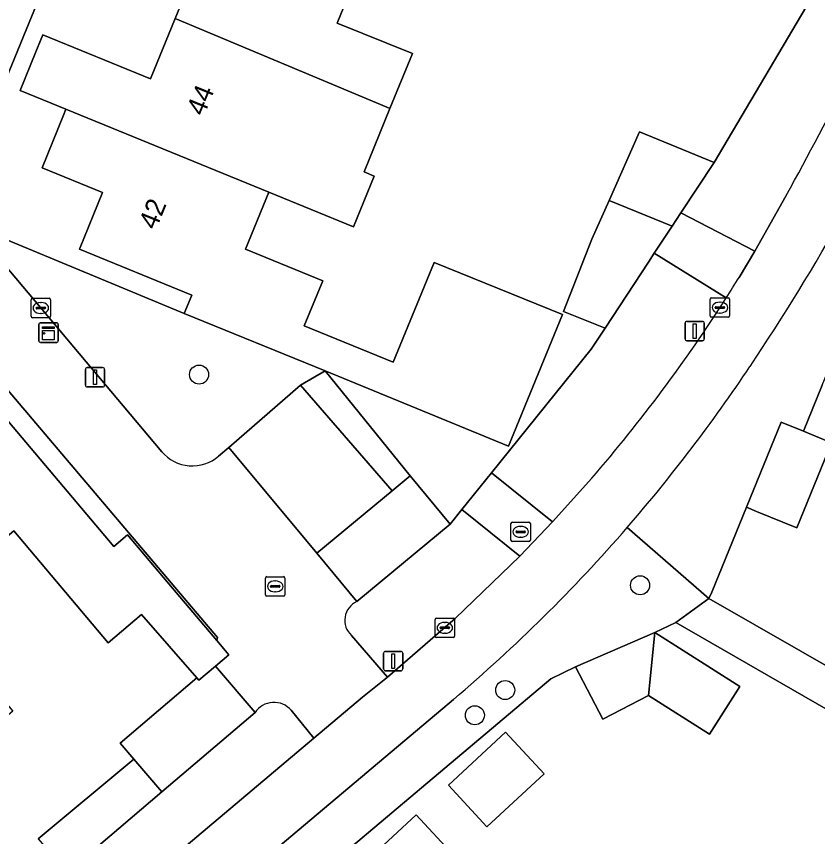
# Model space of a CAD drawing. Extents: x 157767 to 159172, y 387839 to 389425.
# Drawn here: x 158722.01 to 158763.2, y 388564.2 to 388606.38 of the extents above; entities that cross this region are included whole.
import ezdxf

# ---------------------------------------------------------------- set-up
doc = ezdxf.new("R2010")
doc.units = 0
for name, color, linetype in [('IMGEO_Boom', 7, 'Continuous'), ('IMGEO_Erf', 7, 'Continuous'), ('IMGEO_Fietspad_gesloten', 7, 'Continuous'), ('IMGEO_Groenvoorziening', 7, 'Continuous'), ('IMGEO_Kast', 7, 'Continuous'), ('IMGEO_Kolk', 7, 'Continuous'), ('IMGEO_Lichtmast', 7, 'Continuous'), ('IMGEO_Muur', 7, 'Continuous'), ('IMGEO_Pand', 7, 'Continuous'), ('IMGEO_Pand_nummerreeks', 7, 'Continuous'), ('IMGEO_Parkeervlak_open', 7, 'Continuous'), ('IMGEO_Rioolput', 7, 'Continuous'), ('IMGEO_Voetpad_open', 7, 'Continuous')]:
    doc.layers.add(name, color=color, linetype=linetype)

msp = doc.modelspace()

# ---------------------------------------------------------------- linework, layer by layer
at = {"layer": 'IMGEO_Boom'}
for centre in [(158731.401, 388587.96), (158754.071, 388577.121), (158747.137, 388571.733), (158745.578, 388570.435)]:
    msp.add_circle(centre, 0.489, dxfattribs=at)
at = {"layer": 'IMGEO_Erf'}
for points in [[(158756.416, 388670.249), (158739.679, 388629.469), (158738.367, 388629.972), (158731.376, 388627.31), (158725.297, 388612.487), (158722.512, 388605.696), (158718.816, 388596.683)], [(158719.689, 388595.644), (158730.641, 388591.108), (158731.024, 388592.043), (158725.25, 388594.408), (158726.444, 388597.324), (158723.328, 388598.595), (158724.435, 388601.307), (158724.559, 388601.61), (158722.204, 388602.575), (158723.013, 388604.557), (158723.371, 388605.436), (158728.904, 388603.179), (158730.169, 388606.281), (158731.194, 388608.792)], [(158739.376, 388608.192), (158738.5, 388606.044), (158742.366, 388604.467), (158741.214, 388601.645), (158739.884, 388598.384), (158740.404, 388598.172), (158739.339, 388595.56), (158734.984, 388597.337), (158733.79, 388594.411), (158737.756, 388592.785), (158736.807, 388590.471), (158741.387, 388588.593), (158743.491, 388593.728), (158750.076, 388591.046), (158747.306, 388584.283), (158737.876, 388588.145), (158742.244, 388582.752), (158744.309, 388580.267), (158744.912, 388581.015), (158746.431, 388582.902), (158751.56, 388589.271), (158752.272, 388590.351), (158750.142, 388591.208), (158751.599, 388594.921), (158752.477, 388596.915), (158754.034, 388600.446), (158757.872, 388598.873), (158763.315, 388608.084)], [(158719.434, 388588.102), (158727.016, 388579.114), (158727.728, 388579.714), (158730.043, 388576.97), (158732.317, 388574.275), (158732.342, 388574.444), (158715.664, 388594.113)], [(158763.438, 388587.417), (158762.463, 388585.041), (158763.914, 388584.449), (158762.131, 388580.08), (158760.053, 388580.925), (158759.533, 388581.136), (158757.752, 388576.771), (158757.611, 388576.443), (158783.858, 388561.402)], [(158723.138, 388564.085), (158728.044, 388568.17), (158727.341, 388568.996), (158731.286, 388572.355), (158728.442, 388575.619), (158726.722, 388574.168), (158721.872, 388579.917), (158719.597, 388577.998), (158717.271, 388576.035), (158719.997, 388572.803), (158721.821, 388570.641), (158719.323, 388568.534), (158717.499, 388570.696), (158714.987, 388568.577), (158712.256, 388571.814), (158709.856, 388569.79), (158707.654, 388567.932), (158710.403, 388564.672), (158707.923, 388562.581)]]:
    msp.add_lwpolyline(points, dxfattribs=at)
for points in [[(158755.908, 388575.203), (158754.832, 388574.687), (158759.191, 388571.908), (158757.636, 388569.469), (158754.512, 388571.461), (158752.156, 388570.236), (158750.755, 388572.927), (158749.477, 388572.307), (158733.131, 388558.517), (158744.723, 388535.475), (158764.207, 388543.55), (158766.775, 388544.614), (158779.097, 388549.72), (158783.039, 388559.588)], [(158746.2, 388564.702), (158744.218, 388566.836), (158747.151, 388569.561), (158749.133, 388567.426)], [(158741.616, 388560.548), (158738.728, 388557.878), (158736.788, 388559.976), (158739.676, 388562.646), (158742.565, 388565.316), (158744.505, 388563.218)]]:
    msp.add_lwpolyline(points, close=True, dxfattribs=at)
at = {"layer": 'IMGEO_Fietspad_gesloten'}
for points in [[(158761.58, 388597.177), (158759.97, 388594.307), (158759.158, 388592.958)], [(158751.588, 388582.634), (158749.565, 388580.378), (158747.886, 388578.621), (158744.568, 388575.418), (158741.084, 388572.397), (158739.797, 388571.36), (158737.307, 388569.266), (158728.118, 388561.514)], [(158717.413, 388548.447), (158744.475, 388571.248)]]:
    msp.add_lwpolyline(points, dxfattribs=at)
for centre, radius, start, end in [((158620.583, 388675.551), 161.316, 330.93227, 335.9809), ((158664.292, 388652.472), 114.954, 326.11414, 335.35538), ((158702.505, 388627.719), 66.467, 327.3946, 328.4678), ((158691.704, 388634.481), 79.21, 319.11473, 327.48447), ((158690.965, 388634.206), 82.628, 319.08419, 326.31625), ((158691.007, 388634.185), 82.583, 310.34966, 319.07645)]:
    msp.add_arc(centre, radius, start, end, dxfattribs=at)
at = {"layer": 'IMGEO_Groenvoorziening'}
for points in [[(158767.93, 388609.889), (158764.782, 388611.158), (158763.315, 388608.084), (158757.872, 388598.873), (158756.169, 388596.281), (158759.97, 388594.307), (158761.58, 388597.177)], [(158730.641, 388591.108), (158719.689, 388595.644), (158721.341, 388593.678), (158729.48, 388583.994)], [(158758.497, 388591.903), (158754.801, 388594.2), (158754.495, 388593.734), (158752.272, 388590.351), (158751.56, 388589.271), (158746.431, 388582.902), (158749.565, 388580.378), (158751.588, 388582.634)], [(158732.405, 388583.764), (158732.924, 388584.215), (158736.617, 388587.421), (158737.876, 388588.145), (158730.641, 388591.108)], [(158739.238, 388574.545), (158741.084, 388572.397), (158744.568, 388575.418), (158747.886, 388578.621), (158744.912, 388581.015), (158744.309, 388580.267), (158739.516, 388576.282)], [(158734.278, 388570.572), (158729.485, 388566.492), (158726.235, 388563.725), (158728.118, 388561.514), (158737.307, 388569.266), (158736.137, 388570.693)]]:
    msp.add_lwpolyline(points, dxfattribs=at)
msp.add_lwpolyline([(158737.876, 388588.145), (158736.617, 388587.421), (158741.322, 388581.985), (158742.244, 388582.752)], close=True, dxfattribs=at)
for centre, radius, start, end in [((158620.583, 388675.551), 161.316, 330.93227, 335.9809), ((158691.704, 388634.481), 79.21, 319.11473, 327.48447), ((158731.056, 388585.317), 2.057, 220.0209, 310.987), ((158739.94, 388575.323), 1.048, 113.8627, 227.9516), ((158735.253, 388569.937), 1.163, 40.5187, 146.9294)]:
    msp.add_arc(centre, radius, start, end, dxfattribs=at)
at = {"layer": 'IMGEO_Kast'}
for p, q in [((158723.158, 388589.693), (158723.158, 388590.534)), ((158723.158, 388590.534), (158723.158, 388589.693)), ((158723.233, 388590.618), (158724.074, 388590.618)), ((158724.074, 388590.618), (158723.233, 388590.618)), ((158724.158, 388590.543), (158724.158, 388589.702)), ((158724.158, 388589.702), (158724.158, 388590.543)), ((158724.083, 388589.618), (158723.242, 388589.618)), ((158723.242, 388589.618), (158724.083, 388589.618))]:
    msp.add_line(p, q, dxfattribs=at)
for points in [[(158723.353, 388590.408), (158723.953, 388590.408), (158723.953, 388590.323), (158723.353, 388590.323), (158723.353, 388590.408)], [(158723.353, 388590.233), (158723.953, 388590.233), (158723.953, 388589.744), (158723.353, 388589.744), (158723.353, 388590.233)]]:
    msp.add_lwpolyline(points, dxfattribs=at)
msp.add_circle((158723.437, 388590.082), 0.0377, dxfattribs=at)
for centre, start, end in [((158723.236, 388590.54), 92.4484, 184.2845), ((158723.236, 388590.54), 92.4484, 184.2845), ((158724.08, 388590.54), 2.4484, 94.2845), ((158724.08, 388590.54), 2.4484, 94.2845), ((158723.236, 388589.696), 182.4484, 274.2845), ((158723.236, 388589.696), 182.4484, 274.2845), ((158724.08, 388589.696), 272.4484, 4.2845), ((158724.08, 388589.696), 272.4484, 4.2845)]:
    msp.add_arc(centre, 0.0779, start, end, dxfattribs=at)
at = {"layer": 'IMGEO_Kolk'}
for p, q in [((158722.766, 388590.959), (158722.766, 388591.811)), ((158722.841, 388591.885), (158723.693, 388591.885)), ((158723.254, 388591.665), (158723.279, 388591.665)), ((158723.767, 388591.811), (158723.767, 388590.959)), ((158757.674, 388590.979), (158757.674, 388591.831)), ((158757.749, 388591.905), (158758.601, 388591.905)), ((158758.162, 388591.685), (158758.187, 388591.685)), ((158758.675, 388591.831), (158758.675, 388590.979)), ((158723.025, 388591.379), (158723.025, 388591.391)), ((158723.463, 388591.342), (158723.065, 388591.342)), ((158723.068, 388591.428), (158723.466, 388591.428)), ((158723.277, 388591.105), (158723.252, 388591.105)), ((158723.509, 388591.391), (158723.509, 388591.379)), ((158757.933, 388591.399), (158757.933, 388591.411)), ((158758.371, 388591.362), (158757.973, 388591.362)), ((158757.976, 388591.448), (158758.374, 388591.448)), ((158758.185, 388591.125), (158758.16, 388591.125)), ((158758.417, 388591.411), (158758.417, 388591.399)), ((158723.693, 388590.885), (158722.841, 388590.885)), ((158758.601, 388590.905), (158757.749, 388590.905)), ((158734.816, 388576.639), (158734.816, 388577.491)), ((158734.891, 388577.565), (158735.743, 388577.565)), ((158735.304, 388577.345), (158735.329, 388577.345)), ((158735.817, 388577.491), (158735.817, 388576.639)), ((158735.075, 388577.059), (158735.075, 388577.071)), ((158735.513, 388577.022), (158735.115, 388577.022)), ((158735.118, 388577.108), (158735.516, 388577.108)), ((158735.327, 388576.785), (158735.302, 388576.785)), ((158735.559, 388577.071), (158735.559, 388577.059)), ((158735.743, 388576.565), (158734.891, 388576.565)), ((158743.534, 388574.51), (158743.534, 388575.362)), ((158743.609, 388575.436), (158744.461, 388575.436)), ((158744.022, 388575.216), (158744.047, 388575.216)), ((158744.535, 388575.362), (158744.535, 388574.51)), ((158743.793, 388574.93), (158743.793, 388574.942)), ((158744.231, 388574.893), (158743.833, 388574.893)), ((158743.836, 388574.979), (158744.234, 388574.979)), ((158744.045, 388574.656), (158744.02, 388574.656)), ((158744.277, 388574.942), (158744.277, 388574.93)), ((158744.461, 388574.436), (158743.609, 388574.436))]:
    msp.add_line(p, q, dxfattribs=at)
for points in [[(158722.766, 388590.959), (158722.766, 388591.811)], [(158722.841, 388591.885), (158723.693, 388591.885)], [(158723.767, 388591.811), (158723.767, 388590.959)], [(158757.674, 388590.979), (158757.674, 388591.831)], [(158757.749, 388591.905), (158758.601, 388591.905)], [(158758.675, 388591.831), (158758.675, 388590.979)], [(158723.693, 388590.885), (158722.841, 388590.885)], [(158758.601, 388590.905), (158757.749, 388590.905)], [(158734.816, 388576.639), (158734.816, 388577.491)], [(158734.891, 388577.565), (158735.743, 388577.565)], [(158735.817, 388577.491), (158735.817, 388576.639)], [(158735.743, 388576.565), (158734.891, 388576.565)], [(158743.534, 388574.51), (158743.534, 388575.362)], [(158743.609, 388575.436), (158744.461, 388575.436)], [(158744.535, 388575.362), (158744.535, 388574.51)], [(158744.461, 388574.436), (158743.609, 388574.436)]]:
    msp.add_lwpolyline(points, dxfattribs=at)
for centre, radius, start, end in [((158722.843, 388591.809), 0.0765, 91.552, 178.448), ((158722.843, 388591.809), 0.0765, 91.552, 178.448), ((158723.691, 388591.809), 0.0765, 1.552, 88.448), ((158723.691, 388591.809), 0.0765, 1.552, 88.448), ((158757.751, 388591.829), 0.0765, 91.552, 178.448), ((158757.751, 388591.829), 0.0765, 91.552, 178.448), ((158758.599, 388591.829), 0.0765, 1.552, 88.448), ((158758.599, 388591.829), 0.0765, 1.552, 88.448), ((158723.065, 388591.388), 0.0403, 85.8775, 175.7526), ((158723.062, 388591.378), 0.0366, 178.938, 274.7102), ((158723.466, 388591.385), 0.043, 264.8664, 352.4533), ((158723.47, 388591.39), 0.0386, 1.7309, 96.639), ((158757.973, 388591.408), 0.0403, 85.8775, 175.7526), ((158757.97, 388591.398), 0.0366, 178.938, 274.7102), ((158758.374, 388591.405), 0.043, 264.8664, 352.4533), ((158758.378, 388591.41), 0.0386, 1.7309, 96.639), ((158722.843, 388590.961), 0.0765, 181.552, 268.448), ((158722.843, 388590.961), 0.0765, 181.552, 268.448), ((158723.691, 388590.961), 0.0765, 271.552, 358.448), ((158723.691, 388590.961), 0.0765, 271.552, 358.448), ((158757.751, 388590.981), 0.0765, 181.552, 268.448), ((158757.751, 388590.981), 0.0765, 181.552, 268.448), ((158758.599, 388590.981), 0.0765, 271.552, 358.448), ((158758.599, 388590.981), 0.0765, 271.552, 358.448), ((158734.893, 388577.489), 0.0765, 91.552, 178.448), ((158734.893, 388577.489), 0.0765, 91.552, 178.448), ((158735.741, 388577.489), 0.0765, 1.552, 88.448), ((158735.741, 388577.489), 0.0765, 1.552, 88.448), ((158735.115, 388577.068), 0.0403, 85.8775, 175.7526), ((158735.112, 388577.058), 0.0366, 178.938, 274.7102), ((158735.516, 388577.065), 0.043, 264.8664, 352.4533), ((158735.52, 388577.07), 0.0386, 1.7309, 96.639), ((158734.893, 388576.641), 0.0765, 181.552, 268.448), ((158734.893, 388576.641), 0.0765, 181.552, 268.448), ((158735.741, 388576.641), 0.0765, 271.552, 358.448), ((158735.741, 388576.641), 0.0765, 271.552, 358.448), ((158743.611, 388575.36), 0.0765, 91.552, 178.448), ((158743.611, 388575.36), 0.0765, 91.552, 178.448), ((158744.459, 388575.36), 0.0765, 1.552, 88.448), ((158744.459, 388575.36), 0.0765, 1.552, 88.448), ((158743.833, 388574.939), 0.0403, 85.8775, 175.7526), ((158743.83, 388574.929), 0.0366, 178.938, 274.7102), ((158744.234, 388574.936), 0.043, 264.8664, 352.4533), ((158744.238, 388574.941), 0.0386, 1.7309, 96.639), ((158743.611, 388574.512), 0.0765, 181.552, 268.448), ((158743.611, 388574.512), 0.0765, 181.552, 268.448), ((158744.459, 388574.512), 0.0765, 271.552, 358.448), ((158744.459, 388574.512), 0.0765, 271.552, 358.448)]:
    msp.add_arc(centre, radius, start, end, dxfattribs=at)
for centre, major_axis, ratio, start_param, end_param in [((158723.253, 388591.385), (-0.387, 0.002), 0.722429, 4.712389, 7.853982), ((158723.278, 388591.385), (-0.39, 0.002), 0.717154, 1.570796, 4.712389), ((158758.161, 388591.405), (-0.387, 0.002), 0.722429, 4.712389, 7.853982), ((158758.186, 388591.405), (-0.39, 0.002), 0.717154, 1.570796, 4.712389), ((158735.303, 388577.065), (-0.387, 0.002), 0.722429, 4.712389, 7.853982), ((158735.328, 388577.065), (-0.39, 0.002), 0.717154, 1.570796, 4.712389), ((158744.021, 388574.936), (-0.387, 0.002), 0.722429, 4.712389, 7.853982), ((158744.046, 388574.936), (-0.39, 0.002), 0.717154, 1.570796, 4.712389)]:
    msp.add_ellipse(centre, major_axis=major_axis, ratio=ratio, start_param=start_param, end_param=end_param, dxfattribs=at)
at = {"layer": 'IMGEO_Lichtmast'}
for p, q in [((158756.482, 388590.698), (158757.272, 388590.698)), ((158757.272, 388590.698), (158756.482, 388590.698)), ((158756.382, 388589.798), (158756.382, 388590.598)), ((158756.382, 388590.598), (158756.382, 388589.798)), ((158757.372, 388590.598), (158757.372, 388589.798)), ((158757.372, 388589.798), (158757.372, 388590.598)), ((158757.272, 388589.698), (158756.482, 388589.698)), ((158756.482, 388589.698), (158757.272, 388589.698)), ((158725.556, 388587.423), (158725.556, 388588.223)), ((158725.556, 388588.223), (158725.556, 388587.423)), ((158725.656, 388588.323), (158726.446, 388588.323)), ((158726.446, 388588.323), (158725.656, 388588.323)), ((158726.546, 388588.223), (158726.546, 388587.423)), ((158726.546, 388587.423), (158726.546, 388588.223)), ((158726.446, 388587.323), (158725.656, 388587.323)), ((158725.656, 388587.323), (158726.446, 388587.323)), ((158740.883, 388572.822), (158740.883, 388573.622)), ((158740.883, 388573.622), (158740.883, 388572.822)), ((158740.983, 388573.722), (158741.773, 388573.722)), ((158741.773, 388573.722), (158740.983, 388573.722)), ((158741.873, 388573.622), (158741.873, 388572.822)), ((158741.873, 388572.822), (158741.873, 388573.622)), ((158741.773, 388572.722), (158740.983, 388572.722)), ((158740.983, 388572.722), (158741.773, 388572.722))]:
    msp.add_line(p, q, dxfattribs=at)
for points in [[(158756.802, 388590.573), (158756.952, 388590.573), (158756.952, 388589.823), (158756.802, 388589.823), (158756.802, 388590.573)], [(158725.976, 388588.198), (158726.126, 388588.198), (158726.126, 388587.448), (158725.976, 388587.448), (158725.976, 388588.198)], [(158741.303, 388573.597), (158741.453, 388573.597), (158741.453, 388572.847), (158741.303, 388572.847), (158741.303, 388573.597)]]:
    msp.add_lwpolyline(points, dxfattribs=at)
for centre, start, end in [((158756.482, 388590.598), 90, 180), ((158756.482, 388590.598), 90, 180), ((158757.272, 388590.598), 0, 90), ((158757.272, 388590.598), 360, 90), ((158756.482, 388589.798), 180, 270), ((158756.482, 388589.798), 180, 270), ((158757.272, 388589.798), 270, 0), ((158757.272, 388589.798), 270, 0), ((158725.656, 388588.223), 90, 180), ((158725.656, 388588.223), 90, 180), ((158726.446, 388588.223), 0, 90), ((158726.446, 388588.223), 360, 90), ((158725.656, 388587.423), 180, 270), ((158725.656, 388587.423), 180, 270), ((158726.446, 388587.423), 270, 0), ((158726.446, 388587.423), 270, 0), ((158740.983, 388573.622), 90, 180), ((158740.983, 388573.622), 90, 180), ((158741.773, 388573.622), 0, 90), ((158741.773, 388573.622), 360, 90), ((158740.983, 388572.822), 180, 270), ((158740.983, 388572.822), 180, 270), ((158741.773, 388572.822), 270, 0), ((158741.773, 388572.822), 270, 0)]:
    msp.add_arc(centre, 0.1, start, end, dxfattribs=at)
at = {"layer": 'IMGEO_Muur'}
msp.add_lwpolyline([(158759.533, 388581.136), (158757.752, 388576.771), (158757.611, 388576.443)], dxfattribs=at)
at = {"layer": 'IMGEO_Pand'}
for points in [[(158739.72, 388609.033), (158730.147, 388612.867), (158726.89, 388614.177), (158725.979, 388611.945), (158725.62, 388611.065), (158731.194, 388608.792), (158730.169, 388606.281), (158741.045, 388601.716), (158741.214, 388601.645), (158742.366, 388604.467), (158738.5, 388606.044), (158739.376, 388608.192), (158739.6, 388608.74)], [(158730.169, 388606.281), (158728.904, 388603.179), (158723.371, 388605.436), (158723.013, 388604.557), (158722.204, 388602.575), (158724.559, 388601.61), (158734.984, 388597.337), (158739.339, 388595.56), (158740.404, 388598.172), (158739.884, 388598.384), (158741.214, 388601.645), (158741.045, 388601.716)], [(158733.79, 388594.411), (158734.984, 388597.337), (158724.559, 388601.61), (158724.435, 388601.307), (158723.328, 388598.595), (158726.444, 388597.324), (158725.25, 388594.408), (158731.024, 388592.043), (158730.641, 388591.108), (158737.876, 388588.145), (158747.306, 388584.283), (158750.076, 388591.046), (158743.491, 388593.728), (158741.387, 388588.593), (158736.807, 388590.471), (158737.756, 388592.785)], [(158757.872, 388598.873), (158754.034, 388600.446), (158752.477, 388596.915), (158755.714, 388595.588), (158756.169, 388596.281)], [(158754.495, 388593.734), (158754.801, 388594.2), (158755.714, 388595.588), (158752.477, 388596.915), (158751.599, 388594.921), (158750.142, 388591.208), (158752.272, 388590.351)], [(158719.434, 388588.102), (158717.039, 388586.082), (158713.18, 388590.645), (158710.612, 388588.465), (158719.597, 388577.998), (158721.872, 388579.917), (158726.722, 388574.168), (158728.442, 388575.619), (158731.286, 388572.355), (158731.389, 388572.236), (158732.242, 388572.962), (158732.93, 388573.548), (158732.317, 388574.275), (158730.043, 388576.97), (158727.728, 388579.714), (158727.016, 388579.114)], [(158763.914, 388584.449), (158762.463, 388585.041), (158761.318, 388585.508), (158759.533, 388581.136), (158760.053, 388580.925), (158762.131, 388580.08)], [(158742.244, 388582.752), (158741.322, 388581.985), (158737.451, 388578.767), (158739.516, 388576.282), (158744.309, 388580.267)], [(158754.512, 388571.461), (158754.832, 388574.687), (158750.755, 388572.927), (158752.156, 388570.236)], [(158754.512, 388571.461), (158757.636, 388569.469), (158759.191, 388571.908), (158754.832, 388574.687)], [(158731.286, 388572.355), (158727.341, 388568.996), (158728.044, 388568.17), (158729.485, 388566.492), (158734.278, 388570.572), (158732.242, 388572.962), (158731.389, 388572.236)], [(158746.2, 388564.702), (158749.133, 388567.426), (158747.151, 388569.561), (158744.218, 388566.836)], [(158724.618, 388562.348), (158725.277, 388562.909), (158726.235, 388563.725), (158729.485, 388566.492), (158728.044, 388568.17), (158723.138, 388564.085)], [(158739.676, 388562.646), (158741.616, 388560.548), (158744.505, 388563.218), (158742.565, 388565.316)]]:
    msp.add_lwpolyline(points, close=True, dxfattribs=at)
at = {"layer": 'IMGEO_Parkeervlak_open'}
msp.add_lwpolyline([(158736.617, 388587.421), (158732.924, 388584.215), (158737.451, 388578.767), (158741.322, 388581.985)], close=True, dxfattribs=at)
at = {"layer": 'IMGEO_Rioolput'}
for p, q in [((158747.431, 388579.444), (158747.431, 388580.296)), ((158747.506, 388580.37), (158748.358, 388580.37)), ((158747.919, 388580.15), (158747.944, 388580.15)), ((158748.432, 388580.296), (158748.432, 388579.444)), ((158747.69, 388579.864), (158747.69, 388579.876)), ((158748.128, 388579.827), (158747.73, 388579.827)), ((158747.733, 388579.913), (158748.131, 388579.913)), ((158748.174, 388579.876), (158748.174, 388579.864)), ((158748.358, 388579.37), (158747.506, 388579.37)), ((158747.942, 388579.59), (158747.917, 388579.59))]:
    msp.add_line(p, q, dxfattribs=at)
for points in [[(158747.431, 388579.444), (158747.431, 388580.296)], [(158747.506, 388580.37), (158748.358, 388580.37)], [(158748.432, 388580.296), (158748.432, 388579.444)], [(158748.358, 388579.37), (158747.506, 388579.37)]]:
    msp.add_lwpolyline(points, dxfattribs=at)
for centre, radius, start, end in [((158747.508, 388580.294), 0.0765, 91.552, 178.448), ((158747.508, 388580.294), 0.0765, 91.552, 178.448), ((158748.356, 388580.294), 0.0765, 1.552, 88.448), ((158748.356, 388580.294), 0.0765, 1.552, 88.448), ((158747.73, 388579.873), 0.0403, 85.8775, 175.7526), ((158747.727, 388579.863), 0.0366, 178.938, 274.7102), ((158748.131, 388579.87), 0.043, 264.8664, 352.4533), ((158748.135, 388579.875), 0.0386, 1.7309, 96.639), ((158747.508, 388579.446), 0.0765, 181.552, 268.448), ((158747.508, 388579.446), 0.0765, 181.552, 268.448), ((158748.356, 388579.446), 0.0765, 271.552, 358.448), ((158748.356, 388579.446), 0.0765, 271.552, 358.448)]:
    msp.add_arc(centre, radius, start, end, dxfattribs=at)
for centre, major_axis, ratio, start_param, end_param in [((158747.918, 388579.87), (-0.387, 0.002), 0.722429, 4.712389, 7.853982), ((158747.943, 388579.87), (-0.39, 0.002), 0.717154, 1.570796, 4.712389)]:
    msp.add_ellipse(centre, major_axis=major_axis, ratio=ratio, start_param=start_param, end_param=end_param, dxfattribs=at)
at = {"layer": 'IMGEO_Voetpad_open'}
for points in [[(158753.405, 388580.089), (158757.611, 388576.443), (158757.752, 388576.771), (158759.533, 388581.136), (158761.318, 388585.508), (158762.463, 388585.041), (158763.438, 388587.417), (158765.189, 388591.704), (158767.013, 388596.167), (158768.177, 388595.691), (158769.145, 388597.982), (158770.893, 388602.273), (158772.737, 388606.8), (158773.744, 388609.104), (158775.521, 388613.532), (158777.3, 388617.967), (158777.778, 388619.117), (158780.292, 388625.277), (158782.807, 388631.437), (158783.293, 388632.924), (158785.1, 388639.139)], [(158637.934, 388528.971), (158655.688, 388543.646), (158715.664, 388594.113), (158718.816, 388596.683), (158722.512, 388605.696), (158725.297, 388612.487), (158731.376, 388627.31), (158723.362, 388630.684)], [(158729.48, 388583.994), (158721.341, 388593.678), (158719.689, 388595.644), (158718.816, 388596.683), (158715.664, 388594.113), (158732.342, 388574.444), (158732.317, 388574.275), (158732.93, 388573.548), (158732.242, 388572.962), (158734.278, 388570.572)], [(158759.97, 388594.307), (158756.169, 388596.281), (158755.714, 388595.588), (158754.801, 388594.2), (158758.497, 388591.903)], [(158759.158, 388592.958), (158759.97, 388594.307)], [(158732.924, 388584.215), (158732.405, 388583.764)], [(158739.516, 388576.282), (158737.451, 388578.767), (158732.924, 388584.215)], [(158731.754, 388557.356), (158733.131, 388558.517), (158749.477, 388572.307), (158750.755, 388572.927), (158754.832, 388574.687), (158755.908, 388575.203), (158757.611, 388576.443), (158753.405, 388580.089)], [(158783.044, 388552.436), (158786.468, 388560.754), (158783.858, 388561.402), (158757.611, 388576.443), (158755.908, 388575.203), (158783.039, 388559.588), (158779.097, 388549.72), (158779.737, 388542.527), (158797.638, 388500), (158806.977, 388478.002), (158807.8, 388476.102), (158808.897, 388476.565), (158809.828, 388478.952), (158809.784, 388479.055), (158808.281, 388482.583)], [(158736.137, 388570.693), (158737.307, 388569.266), (158739.797, 388571.36), (158741.084, 388572.397), (158739.238, 388574.545)], [(158744.475, 388571.248), (158717.413, 388548.447), (158696.994, 388531.216), (158690.136, 388525.431), (158684.993, 388521.093), (158678.286, 388515.435), (158670.056, 388508.515), (158664.653, 388504.018), (158660.682, 388500.679), (158659.858, 388500), (158661.125, 388497.258), (158665.964, 388501.336), (158676.976, 388510.68), (158683.239, 388515.9), (158683.368, 388515.694), (158689.026, 388520.41), (158694.94, 388526.684), (158697.382, 388528.241), (158697.316, 388528.351), (158704.677, 388534.624), (158707.84, 388537.182), (158731.754, 388557.356)]]:
    msp.add_lwpolyline(points, dxfattribs=at)
msp.add_lwpolyline([(158747.886, 388578.621), (158749.565, 388580.378), (158746.431, 388582.902), (158744.912, 388581.015)], close=True, dxfattribs=at)
for centre, radius, start, end in [((158664.292, 388652.472), 114.954, 326.11414, 335.35538), ((158702.505, 388627.719), 66.467, 327.3946, 328.4678), ((158690.965, 388634.206), 82.628, 319.08419, 326.31625), ((158731.056, 388585.317), 2.057, 220.0209, 310.987), ((158691.007, 388634.185), 82.583, 310.34966, 319.07645), ((158739.94, 388575.323), 1.048, 113.8627, 227.9516), ((158735.253, 388569.937), 1.163, 40.5187, 146.9294)]:
    msp.add_arc(centre, radius, start, end, dxfattribs=at)

# ---------------------------------------------------------------- texts
at = {"layer": 'IMGEO_Pand_nummerreeks'}
for s, rotation, p in [('44', 67.8038, (158731.644, 388601.211)), ('42', 67.7351, (158729.185, 388595.359))]:
    msp.add_text(s, height=1, rotation=rotation, dxfattribs=at).set_placement(p)

doc.saveas('drawing.dxf')
